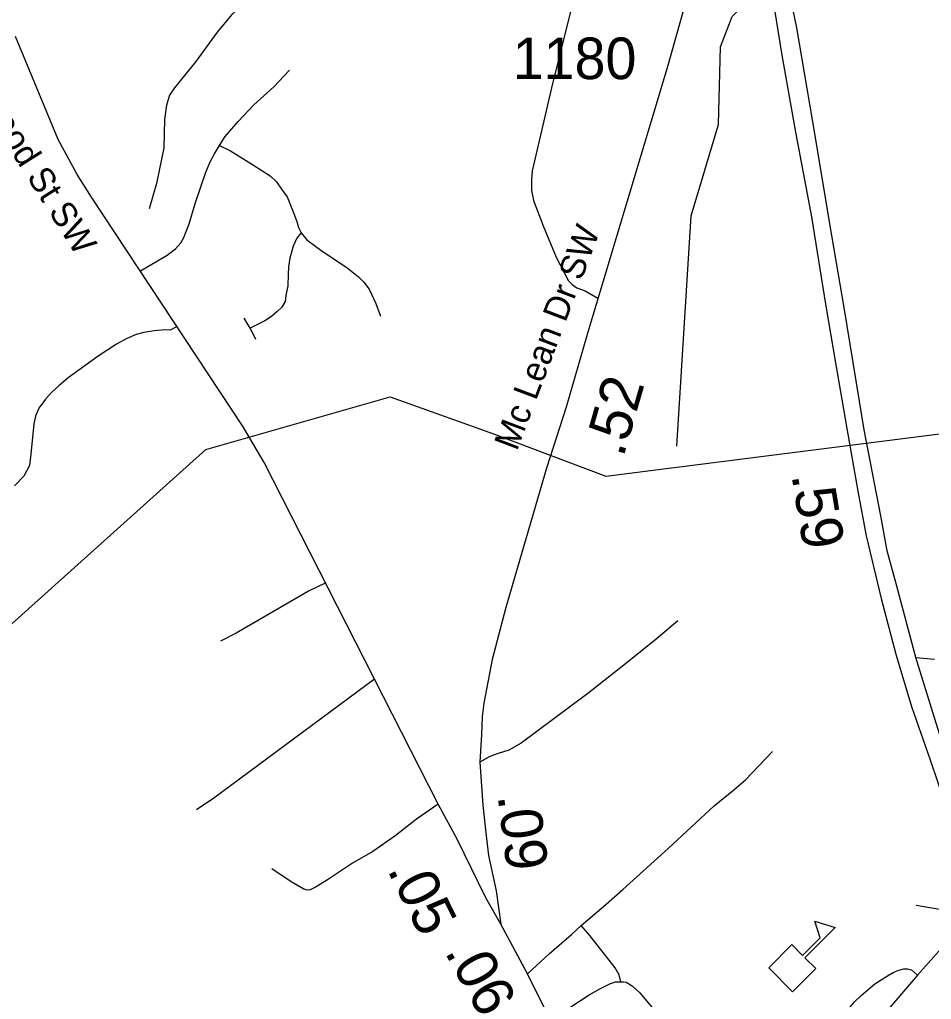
# Model space of a CAD drawing. Extents: x 1159738 to 1321356, y 736314 to 882035.
# Drawn here: x 1250802 to 1253540, y 788278 to 791220 of the extents above; entities that cross this region are included whole.
import ezdxf

# ---------------------------------------------------------------- set-up
doc = ezdxf.new("R2010")
doc.units = 0
for name, color, linetype in [('Exist Cultural Educational Facility Elementary CELL', 7, 'Continuous'), ('Exist Hydrographic Misc Water Feature', 7, 'Continuous'), ('Exist Road Non-System Type 51', 7, 'Continuous'), ('Exist Road Primary US Attributed', 7, 'Continuous'), ('Exist Road Primary US Divided Attributed', 7, 'Continuous'), ('Exist Road Primary US Label', 7, 'Continuous'), ('Exist Road Primary US Mileage Hundredths English Label', 7, 'Continuous'), ('Exist Road Secondary Mileage Hundredths English Label', 7, 'Continuous'), ('Exist Road Secondary Structure Standard Bridge CELL', 7, 'Continuous'), ('Exist Road Secondary Type 51 Attributed', 7, 'Continuous'), ('Exist Road Secondary Type 51 Label', 7, 'Continuous'), ('Exist Road Secondary Type 51 Number Label', 7, 'Continuous'), ('Exist Utilities Electrical Transmission Line', 7, 'Continuous')]:
    doc.layers.add(name, color=color, linetype=linetype)

msp = doc.modelspace()

# ---------------------------------------------------------------- linework, layer by layer
at = {"layer": 'Exist Cultural Educational Facility Elementary CELL'}
msp.add_lwpolyline([(1253051.4, 788372.6), (1253120.7, 788441.9), (1253153.2, 788409.3), (1253206.3, 788462.4), (1253190.2, 788512.8), (1253250.9, 788493.4), (1253160, 788402.5), (1253192.6, 788370), (1253123.3, 788300.7)], close=True, dxfattribs=at)
at = {"layer": 'Exist Hydrographic Misc Water Feature'}
msp.add_lwpolyline([(1252776.1, 789939.2), (1252819, 790631), (1252901, 790905.1), (1252907, 791138), (1252941.9, 791229.2), (1253148, 791438.5), (1253155, 791707.5), (1253048, 792077.3), (1252965.9, 792144.6), (1252659, 792219.7), (1252433, 792473.7), (1252393.9, 792586.1), (1252393.9, 792927.5), (1252340.9, 793112.3), (1252124, 793458.1), (1252116.9, 793507.5), (1251941.9, 793813), (1251656.9, 794097.7), (1251239.9, 794408.1), (1250877.9, 794582.7)], dxfattribs=at)
at = {"layer": 'Exist Road Non-System Type 51'}
msp.add_line((1253493.3, 789304.1), (1253549.1, 789299), dxfattribs=at)
for points in [[(1252565.9, 791840.6), (1252550.7, 791718.4), (1252525.7, 791573.8), (1252465, 791281.8), (1252399.7, 791014.7), (1252359.5, 790843.4), (1252341.7, 790765.5), (1252339, 790740.6), (1252339.7, 790706.9), (1252345, 790676.5), (1252374, 790600.6), (1252412.9, 790506.4), (1252450.6, 790435.7), (1252461, 790424.8), (1252475.5, 790414.9), (1252500.6, 790405), (1252538.9, 790383.2)], [(1251729.7, 791530.4), (1251722, 791509.6), (1251722.8, 791493.4), (1251722, 791465.6), (1251717.4, 791448.6), (1251698.1, 791426.2), (1251661, 791397.6), (1251622.5, 791366), (1251553, 791318.1), (1251465.1, 791258.6), (1251439, 791235.1), (1251395.8, 791181.8), (1251331, 791093.8), (1251267, 791015.3), (1251252.4, 790992.9), (1251243.1, 790962.8), (1251237.7, 790920.3), (1251235.4, 790834.6), (1251213.1, 790727.7), (1251191.5, 790651.3)], [(1251402.8, 790841.7), (1251419.9, 790868.9), (1251458.8, 790913.6), (1251505.2, 790964.1), (1251565.5, 791018.6), (1251612.4, 791067.7)], [(1251164.9, 790465.9), (1251204, 790488.1), (1251245.2, 790512.5), (1251270.7, 790531.6), (1251286.4, 790549.6), (1251295.6, 790565.3), (1251311.3, 790606.5), (1251330.4, 790670.9), (1251361.7, 790761.6), (1251375, 790795.3), (1251387.7, 790817.3), (1251402.8, 790841.7)], [(1251402.8, 790841.7), (1251435.9, 790826), (1251504.9, 790782.5), (1251554.2, 790750.6), (1251573.3, 790732.6), (1251588.9, 790711.1), (1251605.2, 790687.3), (1251626.1, 790638), (1251634.5, 790613.4), (1251639.7, 790596), (1251647.2, 790579.8)], [(1251647.2, 790579.8), (1251635, 790563.7), (1251624, 790539.9), (1251613.6, 790503.9), (1251609.5, 790477.8), (1251608.3, 790454.6), (1251607.2, 790420.4), (1251602, 790391.3), (1251599.1, 790373.9), (1251589.2, 790356.5), (1251574.7, 790342), (1251558.5, 790328.7), (1251538.2, 790315.3), (1251494.7, 790293.3)], [(1251647.2, 790579.8), (1251664.6, 790558.9), (1251710.4, 790524.6), (1251785.2, 790475.3), (1251820, 790448), (1251836.2, 790431.2), (1251851.9, 790410.9), (1251871.5, 790367), (1251886, 790329.2)], [(1251494.7, 790293.3), (1251476.7, 790323.4)], [(1251275.8, 790298.5), (1251254.3, 790287.4), (1251238.9, 790288.2), (1251205.9, 790285.6), (1251175.4, 790280.8), (1251152.3, 790274.4), (1251121.7, 790261.6), (1251092.9, 790245.1), (1251038, 790209.1), (1250948.4, 790144.5), (1250919.8, 790120), (1250898.8, 790100.7), (1250880.2, 790079.7), (1250860.4, 790053.4), (1250849.9, 790028.9), (1250844.8, 790006.1), (1250836, 789915.3), (1250832.4, 789881.1), (1250814.8, 789848.5), (1250786.6, 789819.4)], [(1251494.7, 790293.3), (1251510.4, 790260.4)], [(1251721.6, 789528.6), (1251670, 789503.6), (1251602.7, 789464.5), (1251452, 789377.7), (1251405.3, 789353.8)], [(1252778.3, 789414), (1252713.7, 789358.9), (1252621.5, 789285.7), (1252508.4, 789196.3), (1252308.2, 789047.2), (1252271.1, 789026.3), (1252238.8, 789015.8), (1252214.1, 789007.3), (1252184.1, 788989.6)], [(1251333.5, 788847.9), (1251385.7, 788883.1), (1251868, 789240.1)], [(1252488.7, 788499.4), (1252555.2, 788556.8), (1252613.6, 788607.6), (1252749.9, 788730.7), (1252888.2, 788858.4), (1252946.6, 788907.2), (1252981.5, 788937.2), (1253063.4, 789021.9)], [(1252059.4, 788864.3), (1251994.3, 788819.2), (1251928.9, 788767.7), (1251863.2, 788721.8), (1251801.9, 788686.8), (1251726.8, 788637.1), (1251693, 788615.2), (1251675.1, 788606.6), (1251667.1, 788605.9), (1251655.9, 788609), (1251618.1, 788630.9), (1251560, 788669.5)], [(1252327.2, 788354.8), (1252392.3, 788414), (1252459.6, 788472.1), (1252488.7, 788499.4)], [(1252607.1, 788330.6), (1252602.9, 788350.9), (1252590.3, 788371.9), (1252514.5, 788469.9), (1252488.7, 788499.4)], [(1253234.6, 788045.1), (1253216.5, 788066.4), (1253211.1, 788079.4), (1253211.6, 788089.2), (1253220.8, 788124.9), (1253240.3, 788168.2), (1253259.2, 788208.3), (1253273.3, 788228.9), (1253294.4, 788252.7), (1253309, 788270.6), (1253329, 788289.5), (1253370.6, 788324), (1253408.5, 788348.3), (1253427.4, 788359.7), (1253442.6, 788365.7), (1253457.2, 788368.9), (1253468, 788368.9), (1253480.5, 788366.8), (1253498.3, 788350.5)], [(1252396.2, 788215.6), (1252512.7, 788291.5), (1252544.7, 788309.4), (1252576.7, 788325.7), (1252591.4, 788330.6), (1252607.1, 788330.6)], [(1252607.1, 788330.6), (1252614.2, 788330.6), (1252624, 788328.9), (1252641.3, 788318.1), (1252664.1, 788297.4), (1252726.4, 788223.2), (1252818, 788121.8), (1252876.6, 788071.3), (1252946.6, 788023.5), (1253012.1, 787984), (1253078.3, 787946), (1253113.6, 787922.1)]]:
    msp.add_lwpolyline(points, dxfattribs=at)
at = {"layer": 'Exist Road Primary US Attributed'}
for points in [[(1252115.5, 788760.4), (1252059.4, 788864.3), (1251536.1, 789890.3), (1251473.8, 789997), (1251018, 790687.1), (1250974.9, 790755.3), (1250917.7, 790860), (1250790.2, 791169)], [(1252247.1, 788503.4), (1252202.6, 788582.7), (1252115.5, 788760.4)], [(1252404.4, 788199.3), (1252396.2, 788215.6), (1252327.2, 788354.8), (1252247.1, 788503.4)]]:
    msp.add_lwpolyline(points, dxfattribs=at)
at = {"layer": 'Exist Road Primary US Divided Attributed'}
for points in [[(1253751.7, 788588.9), (1253696.4, 788718), (1253643.1, 788837.4), (1253590.2, 788991.5), (1253549.1, 789123.2), (1253493.3, 789304.1), (1253435.8, 789518.7), (1253407.6, 789625.1), (1253388.2, 789729.7), (1253338.1, 789988.2), (1253324.2, 790074.2), (1253278, 790355.1), (1253234.7, 790606.4), (1253191.4, 790871.9), (1253135.9, 791195.5), (1253087.3, 791433.6), (1253066.2, 791526), (1253059.8, 791556.3), (1253050.6, 791585.7)], [(1253007.5, 791553.3), (1253033.2, 791428.9), (1253061.4, 791293.6), (1253090.9, 791113.3), (1253132.3, 790882.1), (1253179.6, 790627.6), (1253222.4, 790365.5), (1253251.6, 790189.3), (1253286.2, 789991.8), (1253318.7, 789803.5), (1253344.3, 789669.8), (1253388.8, 789481.4), (1253433.3, 789314.6), (1253480.2, 789156.8), (1253536.2, 788997.1), (1253581.9, 788860.9), (1253665.5, 788647.8), (1253703.5, 788555.1)]]:
    msp.add_lwpolyline(points, dxfattribs=at)
at = {"layer": 'Exist Road Secondary Structure Standard Bridge CELL'}
msp.add_line((1253494.4, 788560.1), (1253606, 788541.7), dxfattribs=at)
at = {"layer": 'Exist Road Secondary Type 51 Attributed'}
for points in [[(1252825.8, 791357.6), (1252748.5, 791082.1), (1252506.6, 790274.6), (1252443.3, 790056.4), (1252384.6, 789872.5), (1252261.9, 789454.3), (1252221, 789298.1), (1252196, 789167), (1252191.4, 789127.3), (1252189.4, 789073.5), (1252184.1, 788989.6)], [(1252184.1, 788989.6), (1252192.7, 788860.8), (1252201.9, 788777.3), (1252210.5, 788710), (1252232.9, 788603.3), (1252247.1, 788503.4)], [(1253703.5, 788555.1), (1253672.3, 788531.5), (1253621.5, 788486.5), (1253586.4, 788449.8), (1253498.3, 788350.5), (1253391.2, 788225.4), (1253309.2, 788130), (1253234.6, 788045.1), (1253183.1, 787989.7), (1253145.7, 787950.9), (1253113.6, 787922.1), (1253098.3, 787909.3), (1253035.4, 787858.5), (1252743.2, 787624), (1252703.9, 787601.7)]]:
    msp.add_lwpolyline(points, dxfattribs=at)
at = {"layer": 'Exist Utilities Electrical Transmission Line'}
msp.add_lwpolyline([(1249790.4, 788584.3), (1250041.2, 788761.1), (1250760.1, 789388.7), (1251361, 789929.3), (1251915.3, 790087.2), (1252227.7, 789974.7), (1252562, 789849), (1255735.7, 790251.6), (1255704.6, 790497.8), (1255659, 790858.5), (1255584, 791469), (1255541.6, 791772.5), (1255541.8, 792055.1), (1255540.2, 792107.3), (1255532, 792505.9)], dxfattribs=at)

# ---------------------------------------------------------------- texts
at = {"layer": 'Exist Road Primary US Label'}
msp.add_text('Norwood St SW', height=75, rotation=302.21, dxfattribs=at).set_placement((1250593.2, 791111))
at = {"layer": 'Exist Road Primary US Mileage Hundredths English Label'}
for s, rotation, p in [('.59', 279.3379, (1253119.5, 789852.3)), ('.05', 296.3578, (1251905.2, 788667.1)), ('.06', 298.9337, (1252076.8, 788420.1))]:
    msp.add_text(s, height=125, rotation=rotation, dxfattribs=at).set_placement(p)
at = {"layer": 'Exist Road Secondary Mileage Hundredths English Label'}
for s, rotation, p in [('.52', 73.8207, (1252614.7, 789902.8)), ('.09', 277.2586, (1252237.2, 788889.3))]:
    msp.add_text(s, height=125, rotation=rotation, dxfattribs=at).set_placement(p)
at = {"layer": 'Exist Road Secondary Type 51 Label'}
msp.add_text('Mc Lean Dr SW', height=75, rotation=69.3026, dxfattribs=at).set_placement((1252295.3, 789922.3))
at = {"layer": 'Exist Road Secondary Type 51 Number Label'}
msp.add_text('1180', height=125, dxfattribs=at).set_placement((1252282.5, 791041.2))

doc.saveas('drawing.dxf')
